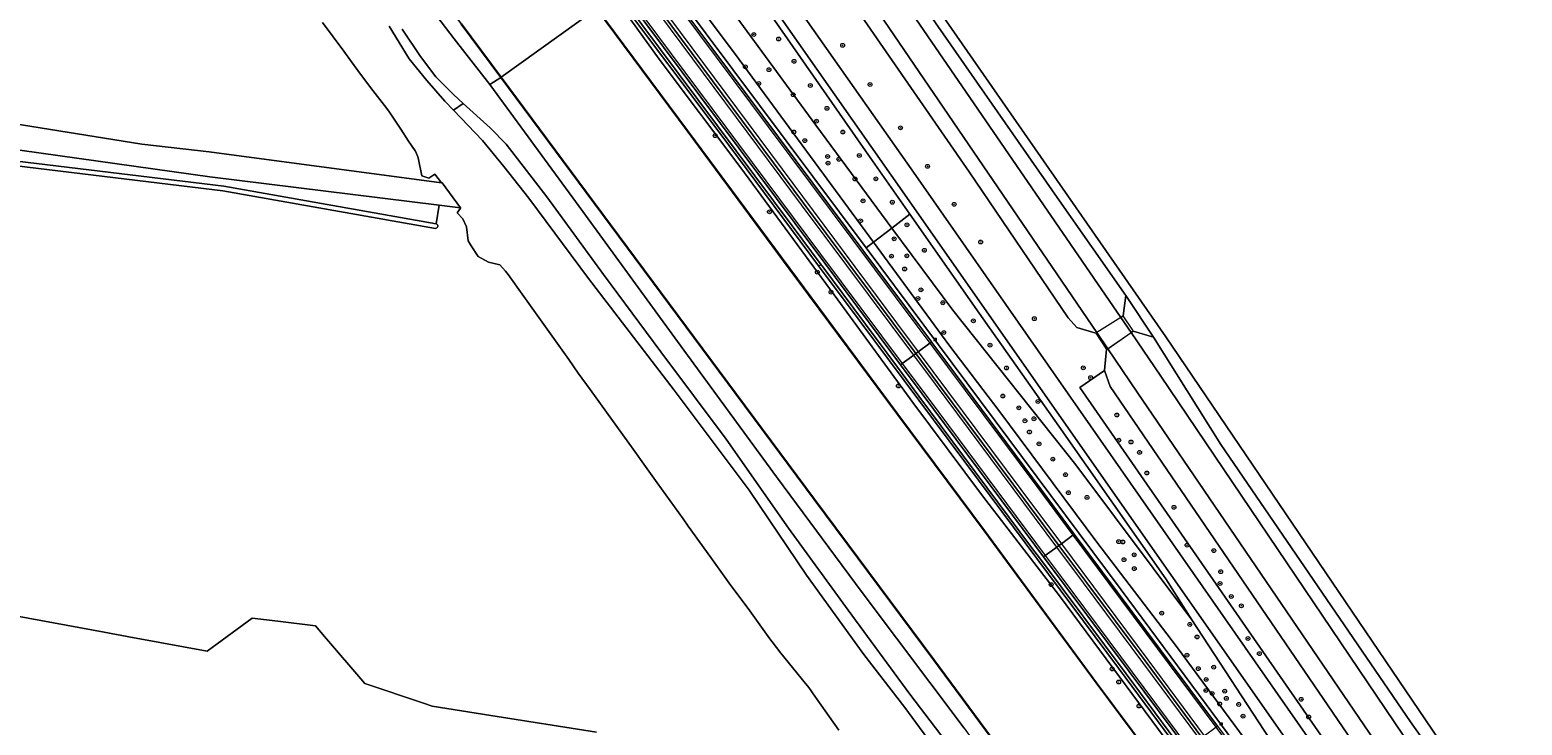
# Model space of a CAD drawing. Header units: metres. Extents: x 168032 to 180145, y 382923 to 399665.
# Tile 273 of 293: x 169971 to 170283, y 396885 to 397030. Entities that reach past the tile are written whole.
import ezdxf
from ezdxf.enums import TextEntityAlignment as Align

# ---------------------------------------------------------------- set-up
doc = ezdxf.new("R2010")
doc.units = ezdxf.units.M
doc.linetypes.add('VW-3-3_STREEP', pattern=[6, 3, -3])
doc.layers.get('0').update_dxf_attribs({"color": 8, "lineweight": 18})
for name, color, linetype, lineweight in [('B-WE-GK-BESCHOEIING-G', 8, 'GK-BESCHOEIING', 18), ('B-WE-GK-BESCHOEIING_DAMWAND-G', 8, 'GK-BESCHOEIING', 18), ('B-WE-GK-KADEMUUR-GV', 8, 'Continuous', 18), ('B-WE-GR-BEPLANTING_CULTUUR_BOSPLANTSOEN-GV', 8, 'Continuous', 18), ('B-WE-GR-BEPLANTING_CULTUUR_VASTE PLANTENVAK-GV', 8, 'Continuous', 18), ('B-WE-GR-BOOM-S', 8, 'Continuous', 18), ('B-WE-GR-BOS_GEMENGD-GV', 8, 'Continuous', 18), ('B-WE-GR-BOS_LOOF-GV', 8, 'Continuous', 18), ('B-WE-GR-BOUWLAND-GV', 8, 'Continuous', 18), ('B-WE-GR-GRAS-GV', 8, 'Continuous', 18), ('B-WE-GR-GROENVOORZIENING-GV', 8, 'Continuous', 18), ('B-WE-GR-HOUTWAL-GV', 8, 'Continuous', 18), ('B-WE-GW-TALUD_KRUIN-G', 8, 'Continuous', 18), ('B-WE-IE-MEUBILAIR_WEGMEUBILAIR-G', 8, 'Continuous', 18), ('B-WE-IE-MEUBILAIR_WEGMEUBILAIR_PAAL-S', 8, 'Continuous', 18), ('B-WE-IE-TERREINAFSCHEIDING_KUNSTMATIG_MUUR-GV', 8, 'Continuous', 18), ('B-WE-KW-KUNSTWERK_DEK-GV', 8, 'Continuous', 18), ('B-WE-OG-WATER-GV', 8, 'Continuous', 18), ('B-WE-OG-WATER_GREPPEL-GV', 8, 'Continuous', 18), ('B-WE-OG-WATER_RIVIER-GV', 8, 'Continuous', 18), ('B-WE-OG-WATER_SLOOT-GV', 8, 'Continuous', 18), ('B-WE-OG-WEG-GV', 8, 'Continuous', 18), ('B-WE-VH-ONVERHARD-GV', 8, 'Continuous', 18), ('B-WE-VH-VERHARDING_ASFALT-GV', 8, 'Continuous', 18), ('B-WE-VH-VERHARDING_FUNDERING_ZAND-GV', 8, 'Continuous', 18), ('B-WE-VH-VERHARDING_GRASBETONSTEEN-GV', 8, 'Continuous', 18), ('B-WE-VW-MARKERING_LANGS_STREEP_33-G', 8, 'VW-3-3_STREEP', 13), ('B-WE-VW-MARKERING_LANGS_STREEP_DOORGETROKKEN_3X015-G', 8, 'Continuous', 13), ('B-WE-VW-MARKERING_PICTOGRAM-G', 8, 'Continuous', 18)]:
    doc.layers.add(name, color=color, linetype=linetype, lineweight=lineweight)
doc.styles.add('NLCS-ISO', font='NLCS-ISO.ttf')
doc.linetypes.add('GK-BESCHOEIING', pattern='A,30,-5,[1,NLCS.SHX,S=1,R=0,X=0,Y=0],-5', length=40)

# ---------------------------------------------------------------- blocks, each defined once
blk = doc.blocks.new('SIE-WEG_PAAL_HECTOMETERPAAL-SO')
at = {"color": 0, "linetype": 'ByBlock', "lineweight": 18}
blk.add_lwpolyline([(-1.44375, -0.94375), (1.44375, -0.94375), (1.44375, 0.94375), (-1.44375, 0.94375)], close=True, dxfattribs=at)
at = {"color": 0, "linetype": 'ByBlock', "lineweight": 18, "style": 'NLCS-ISO'}
blk.add_text('hm', height=1.5, dxfattribs=at).set_placement((0, 0), align=Align.MIDDLE_CENTER)
at = {"style": 'NLCS-ISO'}
blk.add_attdef('WAARDE', (2.13125, -1.69375), '', height=1.5, dxfattribs=at)
blk = doc.blocks.new('SGR-BOOM_01-SO')
at = {"linetype": 'ByBlock', "lineweight": 18}
h = blk.add_hatch(color=0, dxfattribs=at)
h.dxf.hatch_style = 1
edge = h.paths.add_edge_path()
edge.add_arc((0, 0), 0.25, 0, 360)
at = {"color": 0, "linetype": 'ByBlock', "lineweight": 18}
for radius in [2, 0.25]:
    blk.add_circle((0, 0), radius, dxfattribs=at)

msp = doc.modelspace()

# ---------------------------------------------------------------- linework, layer by layer
at = {"layer": 'B-WE-GK-BESCHOEIING-G', "flags": 128}
for points in [[(170761.256, 396242.915), (170742.784, 396266.373), (170697.188, 396324.768), (170687.82, 396336.027), (170681.177, 396343.274), (170613.925, 396411.776), (170546.045, 396480.646), (170526.631, 396501.45), (170515.036, 396515.55), (170483.837, 396556.222), (170424.613, 396634.814), (170399.351, 396668.417), (170368.538, 396713.447), (170311.459, 396795.478), (170257.694, 396873.505), (170202.804, 396954.066), (170196.64, 396963.095), (170194.348, 396966.453), (170148.93, 397032.986), (170093.519, 397112.891), (170037.638, 397192.649), (169983.436, 397270.32), (169928.976, 397348.243)], [(170710.879, 396316.329), (170702.024, 396327.497), (170692.67, 396338.592), (170684.352, 396347.19), (170617.328, 396415.192), (170617.286, 396415.193), (170549.484, 396484.215), (170526.846, 396509.239), (170514.173, 396525.611), (170488.242, 396559.65), (170428.74, 396637.905), (170403.898, 396671.911), (170373.225, 396717.171), (170316.617, 396798.77), (170262.116, 396876.878), (170207.732, 396957.387), (170201.515, 396966.452), (170199.341, 396969.623), (170153.335, 397036.709), (170098.071, 397116.262), (170042.533, 397196.271), (169988.354, 397274.069)]]:
    msp.add_lwpolyline(points, dxfattribs=at)
at = {"layer": 'B-WE-GK-BESCHOEIING_DAMWAND-G', "flags": 128}
msp.add_lwpolyline([(170089.906, 397034), (170108.784, 397008.623), (170130.157, 396979.831), (170152.779, 396949.387), (170170.827, 396925.134), (170194.23, 396893.374), (170220.114, 396858.747), (170242.939, 396828.09), (170268.242, 396793.983), (170293.108, 396760.525), (170312.094, 396734.892)], dxfattribs=at)
at = {"layer": 'B-WE-GK-KADEMUUR-GV', "flags": 128}
for points in [[(170069.956, 397019.791), (170061.667, 397030.888), (170046.598, 397051.159), (170032.336, 397070.515), (170019.928, 397087.153), (170011.149, 397098.965), (170010.607, 397099.7), (170010.527, 397099.64), (170010.709, 397099.375), (170011.623, 397098.147), (170019.848, 397087.093), (170032.256, 397070.455), (170046.518, 397051.099), (170061.587, 397030.828), (170069.876, 397019.731)], [(170213.18, 396826.993), (170213.176, 396827.047), (170210.361, 396830.812), (170205.782, 396836.934), (170182.063, 396868.858), (170160.291, 396898.211), (170135.368, 396931.704), (170117.296, 396956.022), (170089.375, 396993.609), (170069.956, 397019.791), (170069.876, 397019.731), (170089.295, 396993.549), (170117.216, 396955.962), (170135.288, 396931.644), (170160.211, 396898.151), (170181.983, 396868.798), (170205.702, 396836.874), (170210.281, 396830.752), (170213.096, 396826.987)]]:
    msp.add_lwpolyline(points, close=True, dxfattribs=at)
at = {"layer": 'B-WE-GR-BEPLANTING_CULTUUR_BOSPLANTSOEN-GV', "flags": 128}
msp.add_lwpolyline([(170214.236, 396906.497), (170189.992, 396938.838), (170164.278, 396971.125), (170151.554, 396988.29), (170147.71, 396985.332), (170161.926, 396966.004), (170163.665, 396963.641), (170173.895, 396950.192), (170194.337, 396922.716), (170211.01, 396900.973), (170251.668, 396845.957), (170269.548, 396822.196), (170272.934, 396817.568), (170288.761, 396795.939), (170289.235, 396795.291), (170292.426, 396791.635), (170295.478, 396788.705), (170299.618, 396784.599), (170296.951, 396790.357), (170292.724, 396794.913), (170289.087, 396800.092), (170275.978, 396818.183), (170254.437, 396847.912), (170231.665, 396879.801)], close=True, dxfattribs=at)
at = {"layer": 'B-WE-GR-BEPLANTING_CULTUUR_VASTE PLANTENVAK-GV', "flags": 128}
msp.add_lwpolyline([(170086.621, 397137.36), (170186.529, 396993.968), (170200.408, 396974.219), (170200.416, 396974.208), (170206.166, 396965.495), (170220.235, 396943.132), (170259.892, 396885.237), (170314.201, 396808.601), (170316.709, 396808.328), (170310.326, 396816.992), (170282.902, 396857.106), (170268.615, 396877.426), (170208.766, 396965.572), (170170.663, 397020.299), (170128.33, 397081.22)], dxfattribs=at)
at = {"layer": 'B-WE-GR-BOS_GEMENGD-GV', "flags": 128}
for points in [[(169932.828, 397015.741), (169994.831, 397005.8), (170008.931, 397004.174), (170057.456, 396997.737), (170056.075, 396999.509), (170054.779, 396998.713), (170053.365, 396999.178), (170052.552, 397002.954), (170052.489, 397003.115), (170052.002, 397004.351), (170051.974, 397004.392), (170050.58, 397006.443), (170048.988, 397008.915), (170046.563, 397012.455), (170046.042, 397013.216), (170042.63, 397017.593), (170039.996, 397021.175), (170038.683, 397022.966), (170037.042, 397025.205), (170032.605, 397031.165)], [(170056.193, 396988.191), (170011.809, 396996.051), (169964.014, 397001.813), (169947.161, 397004.145), (169933.261, 397006.936), (169890.411, 397016.01), (169877.811, 397018.478)], [(170140.448, 396883.484), (170135.576, 396890.406), (170134.191, 396892.381), (170133.55, 396893.162), (170133.49, 396893.234), (170128.313, 396899.532), (170126.514, 396901.956), (170126.057, 396902.586), (170121.847, 396908.38), (170120.067, 396910.8), (170117.931, 396913.704), (170113.751, 396919.514), (170109.02, 396926.097), (170107.945, 396927.588), (170102.522, 396935.114), (170100.073, 396938.506), (170097.463, 396942.12), (170088.479, 396954.623), (170086.036, 396958.023), (170084.038, 396960.838), (170074.691, 396974.004), (170071.368, 396978.618), (170070.796, 396979.274), (170069.653, 396980.587), (170067.261, 396981.158), (170065.124, 396982.323), (170063.67, 396984.599), (170063.028, 396985.603), (170062.668, 396988.567), (170061.927, 396990.239), (170060.717, 396991.465), (170061.448, 396992.436), (170061.404, 396992.497), (170056.942, 396993.051), (170056.367, 396989.175)], [(169953.28, 396910.128), (169986.968, 396903.946), (169993.246, 396902.794), (169993.691, 396902.712), (170008.508, 396899.96), (170017.874, 396906.879), (170023.249, 396906.234), (170031.103, 396905.292), (170033.046, 396903.025), (170041.422, 396893.253), (170053.676, 396889.141), (170055.498, 396888.53), (170067.763, 396886.571), (170089.825, 396883.046)]]:
    msp.add_lwpolyline(points, dxfattribs=at)
at = {"layer": 'B-WE-GR-BOS_GEMENGD-GV'}
msp.add_lwpolyline([(170056.367, 396989.175, -0.7844637), (170056.193, 396988.191)], format="xyb", dxfattribs=at)
at = {"layer": 'B-WE-GR-BOS_LOOF-GV', "flags": 128}
for points in [[(170166.651, 396883.92), (170145.304, 396912.193), (170127.451, 396936.332), (170106.786, 396964.59), (170087.002, 396991.718), (170067.533, 397018.269), (170060.132, 397027.772), (170033.767, 397062.188)], [(170032.605, 397031.165), (170037.042, 397025.205), (170038.683, 397022.966), (170039.996, 397021.175), (170042.63, 397017.593), (170046.042, 397013.216), (170046.563, 397012.455), (170048.988, 397008.915), (170050.58, 397006.443), (170051.974, 397004.392), (170052.002, 397004.351), (170052.489, 397003.115), (170052.552, 397002.954), (170053.365, 396999.178), (170054.779, 396998.713), (170056.075, 396999.509), (170057.456, 396997.737), (170057.58, 396997.731), (170061.404, 396992.497), (170061.448, 396992.436), (170060.717, 396991.465), (170061.927, 396990.239), (170062.668, 396988.567), (170063.028, 396985.603), (170063.67, 396984.599), (170065.124, 396982.323), (170067.261, 396981.158), (170069.653, 396980.587), (170070.796, 396979.274), (170071.368, 396978.618), (170074.691, 396974.004), (170084.038, 396960.838), (170086.036, 396958.023), (170088.479, 396954.623), (170097.463, 396942.12), (170100.073, 396938.506), (170102.522, 396935.114), (170107.945, 396927.588), (170109.02, 396926.097), (170113.751, 396919.514), (170117.931, 396913.704), (170120.067, 396910.8), (170121.847, 396908.38), (170126.057, 396902.586), (170126.514, 396901.956), (170128.313, 396899.532), (170133.49, 396893.234), (170133.55, 396893.162), (170134.191, 396892.381), (170135.576, 396890.406), (170140.448, 396883.484)], [(170161.381, 396878.545), (170154.222, 396888.215), (170145.708, 396899.266), (170133.689, 396915.849), (170121.758, 396933.577), (170106.047, 396954.465), (170088.176, 396977.735), (170075.708, 396994.505), (170070.485, 397001.145), (170066.001, 397006.547), (170059.985, 397012.92), (170058.172, 397014.753), (170054.359, 397019.046), (170050.73, 397023.579), (170046.509, 397030.384)], [(170049.232, 397029.792), (170053.042, 397024.089), (170056.292, 397019.872), (170059.966, 397016.129), (170061.999, 397014.288), (170067.624, 397009.217), (170070.987, 397005.773), (170079.488, 396994.812), (170091.275, 396978.572), (170103.275, 396962.441), (170116.892, 396944.24), (170129.922, 396925.64), (170142.417, 396908.553), (170155.269, 396891.033), (170167.132, 396875.522)]]:
    msp.add_lwpolyline(points, dxfattribs=at)
at = {"layer": 'B-WE-GR-BOUWLAND-GV', "flags": 128}
msp.add_lwpolyline([(170089.825, 396883.046), (170067.763, 396886.571), (170055.498, 396888.53), (170053.676, 396889.141), (170041.422, 396893.253), (170033.046, 396903.025), (170031.103, 396905.292), (170023.249, 396906.234), (170017.874, 396906.879), (170008.508, 396899.96), (169993.691, 396902.712), (169993.246, 396902.794), (169986.968, 396903.946), (169953.28, 396910.128)], dxfattribs=at)
at = {"layer": 'B-WE-GR-GRAS-GV', "flags": 128}
for points in [[(170128.33, 397081.22), (170170.663, 397020.299), (170208.766, 396965.572), (170268.615, 396877.426), (170282.902, 396857.106), (170310.326, 396816.992), (170316.709, 396808.328)], [(170093.6, 397036.563), (170102.962, 397023.526), (170119.993, 397000.851), (170140.247, 396973.335), (170155.951, 396951.863), (170170.482, 396932.422), (170186.544, 396911.553), (170214.238, 396874.218), (170235.097, 396846.458), (170255.062, 396819.603), (170279.668, 396786.507), (170300.857, 396758.035)], [(170291.615, 396771.478), (170259.504, 396814.838), (170257.144, 396818.025), (170224.909, 396861.333), (170198.909, 396896.398), (170169.665, 396935.642), (170144.685, 396969.064), (170136.231, 396980.401), (170115.646, 397008.003), (170094.02, 397036.877)]]:
    msp.add_lwpolyline(points, dxfattribs=at)
for points in [[(170316.282, 396737.987), (170300.857, 396758.035), (170279.668, 396786.507), (170255.062, 396819.603), (170235.097, 396846.458), (170214.238, 396874.218), (170186.544, 396911.553), (170170.482, 396932.422), (170155.951, 396951.863), (170140.247, 396973.335), (170119.993, 397000.851), (170102.962, 397023.526), (170093.6, 397036.563), (170089.914, 397034.073), (170108.824, 397008.653), (170130.197, 396979.861), (170152.819, 396949.417), (170170.867, 396925.164), (170194.27, 396893.404), (170220.154, 396858.777), (170242.979, 396828.12), (170268.282, 396794.013), (170293.148, 396760.555), (170312.134, 396734.922)], [(170200.416, 396974.208), (170200.408, 396974.219), (170199.883, 396969.99), (170199.341, 396969.623), (170201.515, 396966.452), (170201.974, 396966.768), (170206.166, 396965.495)]]:
    msp.add_lwpolyline(points, close=True, dxfattribs=at)
at = {"layer": 'B-WE-GR-GROENVOORZIENING-GV', "flags": 128}
msp.add_lwpolyline([(170033.767, 397062.188), (170060.132, 397027.772), (170067.533, 397018.269), (170069.876, 397019.731), (170061.587, 397030.828)], dxfattribs=at)
msp.add_lwpolyline([(170206.88, 396828.653), (170209.27, 396826.243), (170211.437, 396824.004), (170212.017, 396825.046), (170213.096, 396826.987), (170210.281, 396830.752), (170205.702, 396836.874), (170181.983, 396868.798), (170160.211, 396898.151), (170135.288, 396931.644), (170117.216, 396955.962), (170089.295, 396993.549), (170069.876, 397019.731), (170067.533, 397018.269), (170087.002, 396991.718), (170106.786, 396964.59), (170127.451, 396936.332), (170145.304, 396912.193), (170166.651, 396883.92), (170187.137, 396855.161)], close=True, dxfattribs=at)
at = {"layer": 'B-WE-GR-HOUTWAL-GV', "flags": 128}
msp.add_lwpolyline([(170197.129, 396955.238), (170195.93, 396958.546), (170190.816, 396955), (170300.015, 396797.662), (170307.248, 396793.201), (170308.168, 396792.696), (170255.572, 396869.712)], close=True, dxfattribs=at)
at = {"layer": 'B-WE-GW-TALUD_KRUIN-G', "flags": 128}
for points in [[(169840.105, 397322.683), (169852.799, 397305.086), (169872.861, 397278.496), (169893.953, 397249.388), (169915.387, 397221.342), (169932.319, 397199.426), (169948.967, 397177.131), (169972.958, 397143.964), (169989.491, 397120.719), (170000, 397106.858), (170003.882, 397101.738), (170033.767, 397062.188), (170060.132, 397027.772), (170067.533, 397018.269)], [(170316.282, 396737.987), (170300.857, 396758.035), (170279.668, 396786.507), (170255.062, 396819.603), (170235.097, 396846.458), (170214.238, 396874.218), (170186.544, 396911.553), (170170.482, 396932.422), (170155.951, 396951.863), (170140.247, 396973.335), (170119.993, 397000.851), (170102.962, 397023.526), (170093.6, 397036.563)], [(170067.533, 397018.269), (170087.002, 396991.718), (170106.786, 396964.59), (170127.451, 396936.332), (170145.304, 396912.193), (170166.651, 396883.92), (170187.137, 396855.161), (170206.88, 396828.653), (170209.27, 396826.243), (170211.437, 396824.004)]]:
    msp.add_lwpolyline(points, dxfattribs=at)
at = {"layer": 'B-WE-IE-MEUBILAIR_WEGMEUBILAIR-G', "flags": 128}
msp.add_lwpolyline([(170367.583, 396669.264), (170316.203, 396738.396), (170291.615, 396771.478), (170259.504, 396814.838), (170257.144, 396818.025), (170224.909, 396861.333), (170198.909, 396896.398), (170169.665, 396935.642), (170144.685, 396969.064), (170136.231, 396980.401), (170115.646, 397008.003), (170087.317, 397045.827), (170060.052, 397082.35), (170039.685, 397109.694), (170038.788, 397110.901), (170017.166, 397139.882), (169999.218, 397163.927), (169977.888, 397192.504), (169937.98, 397245.99)], dxfattribs=at)
at = {"layer": 'B-WE-IE-TERREINAFSCHEIDING_KUNSTMATIG_MUUR-GV', "flags": 128}
msp.add_lwpolyline([(170312.054, 396734.862), (170312.134, 396734.922), (170293.148, 396760.555), (170268.282, 396794.013), (170242.979, 396828.12), (170220.154, 396858.777), (170194.27, 396893.404), (170170.867, 396925.164), (170152.819, 396949.417), (170130.197, 396979.861), (170108.824, 397008.653), (170089.914, 397034.073), (170089.834, 397034.013), (170108.744, 397008.593), (170130.117, 396979.801), (170152.739, 396949.357), (170170.787, 396925.104), (170194.19, 396893.344), (170220.074, 396858.717), (170242.899, 396828.06), (170268.202, 396793.953), (170293.068, 396760.495)], close=True, dxfattribs=at)
at = {"layer": 'B-WE-KW-KUNSTWERK_DEK-GV', "flags": 128}
msp.add_lwpolyline([(170201.974, 396966.768), (170201.85, 396966.94), (170199.883, 396969.99), (170199.341, 396969.623), (170194.348, 396966.453), (170194.166, 396966.338), (170196.367, 396962.907), (170196.64, 396963.095), (170201.515, 396966.452)], close=True, dxfattribs=at)
at = {"layer": 'B-WE-OG-WATER-GV', "flags": 128}
for points in [[(170061.667, 397030.888), (170069.956, 397019.791), (170089.834, 397034.013)], [(170220.074, 396858.717), (170194.19, 396893.344), (170170.787, 396925.104), (170152.739, 396949.357), (170130.117, 396979.801), (170108.744, 397008.593), (170089.834, 397034.013), (170069.956, 397019.791), (170089.375, 396993.609), (170117.296, 396956.022), (170135.368, 396931.704), (170160.291, 396898.211), (170182.063, 396868.858)]]:
    msp.add_lwpolyline(points, dxfattribs=at)
at = {"layer": 'B-WE-OG-WATER_GREPPEL-GV', "flags": 128}
msp.add_lwpolyline([(169921.071, 397017.968), (169871.361, 397027.385), (169871.117, 397027.435), (169868.122, 397023.721), (169868.332, 397023.678), (169868.348, 397023.675), (169870.373, 397023.263), (169874.324, 397022.459), (169934.095, 397009.482), (170009.053, 396998.995), (170056.942, 396993.051), (170061.404, 396992.497), (170057.58, 396997.731), (170057.456, 396997.737), (170008.931, 397004.174), (169994.831, 397005.8), (169932.828, 397015.741)], close=True, dxfattribs=at)
at = {"layer": 'B-WE-OG-WATER_RIVIER-GV', "flags": 128}
for points in [[(169928.976, 397348.243), (169983.436, 397270.32), (170037.638, 397192.649), (170093.519, 397112.891), (170148.93, 397032.986), (170194.348, 396966.453), (170196.64, 396963.095), (170202.804, 396954.066), (170257.694, 396873.505), (170311.459, 396795.478), (170368.538, 396713.447)], [(170373.225, 396717.171), (170316.617, 396798.77), (170262.116, 396876.878), (170207.732, 396957.387), (170201.515, 396966.452), (170199.341, 396969.623), (170153.335, 397036.709), (170098.071, 397116.262), (170042.533, 397196.271), (169988.354, 397274.069), (169989.549, 397274.982), (169979.232, 397289.647), (169959.767, 397317.641)]]:
    msp.add_lwpolyline(points, dxfattribs=at)
at = {"layer": 'B-WE-OG-WATER_SLOOT-GV', "flags": 128}
for points in [[(169986.231, 397281.33), (169974.267, 397298.427), (169955.942, 397324.901), (169930.2, 397361.779), (169907.2, 397394.263), (169906.177, 397394.911), (169904.834, 397394.924), (169905.936, 397394.053), (169908.452, 397390.945), (169929.817, 397360.185), (169946.273, 397336.73), (169959.767, 397317.641), (169979.232, 397289.647), (169989.549, 397274.982), (169988.354, 397274.069), (170042.533, 397196.271), (170098.071, 397116.262), (170153.335, 397036.709), (170199.341, 396969.623), (170199.883, 396969.99), (170200.408, 396974.219), (170186.529, 396993.968), (170086.621, 397137.36)], [(169928.976, 397348.243), (169928.401, 397347.843), (169916.923, 397364.109), (169899.882, 397389.696), (169898.936, 397390.774), (169898.574, 397389.469), (169898.981, 397387.486), (169911.598, 397369.276), (169956.295, 397306.226), (169973.562, 397280.53), (170167.705, 397000), (170188.345, 396969.551), (170190.152, 396967.528), (170194.166, 396966.338), (170194.348, 396966.453), (170148.93, 397032.986), (170093.519, 397112.891), (170037.638, 397192.649), (169983.436, 397270.32)]]:
    msp.add_lwpolyline(points, close=True, dxfattribs=at)
for points in [[(170405.756, 396677.379), (170366.242, 396733.463), (170350.707, 396755.942), (170334.283, 396781.392), (170333.925, 396781.922), (170329.919, 396787.843), (170329.456, 396788.437), (170318.891, 396801.983), (170314.201, 396808.601), (170259.892, 396885.237), (170220.235, 396943.132), (170206.166, 396965.495), (170201.974, 396966.768), (170201.515, 396966.452), (170207.732, 396957.387), (170262.116, 396876.878), (170316.617, 396798.77), (170373.225, 396717.171)], [(170368.538, 396713.447), (170311.459, 396795.478), (170257.694, 396873.505), (170202.804, 396954.066), (170196.64, 396963.095), (170196.367, 396962.907), (170196.229, 396961.525), (170195.93, 396958.546), (170197.129, 396955.238), (170255.572, 396869.712), (170308.168, 396792.696), (170308.804, 396791.764), (170308.882, 396791.649), (170313.014, 396785.606), (170313.095, 396785.487), (170313.389, 396785.056), (170317.087, 396780.045), (170320.932, 396774.835), (170331.985, 396759.86), (170339.125, 396749.967), (170347.152, 396738.553), (170357.173, 396724.202), (170364.539, 396713.555)]]:
    msp.add_lwpolyline(points, dxfattribs=at)
at = {"layer": 'B-WE-OG-WEG-GV', "flags": 128}
for points in [[(169924.057, 397284.085), (169923.392, 397283.411), (169875.574, 397347.592), (169871.625, 397353.068), (169839.721, 397395.712), (169839.566, 397395.919), (169839.135, 397395.597), (169858.308, 397369.875), (169890.274, 397327.118), (169934.445, 397267.8), (169976.385, 397211.615), (169980.998, 397205.422), (170027.019, 397143.644), (170059.477, 397100.24), (170096.037, 397051.238), (170146.171, 396984.148), (170147.71, 396985.332), (170119.644, 397023.488), (170094.432, 397057.194), (170046.554, 397119.924), (169991.076, 397194.742), (169966.418, 397228.485), (169939.459, 397263.64)], [(169999.757, 397164.125), (169999.218, 397163.927), (170017.166, 397139.882), (170038.788, 397110.901), (170039.685, 397109.694), (170060.052, 397082.35), (170087.317, 397045.827), (170094.02, 397036.877), (170115.646, 397008.003), (170136.231, 396980.401), (170136.766, 396980.634), (170130.702, 396988.77), (170095.379, 397036.057), (170092.905, 397039.371), (170066.243, 397075.077), (170040.267, 397109.819), (170033.052, 397119.487), (170011.087, 397148.917), (169999.898, 397163.936)], [(170009.053, 396998.995), (169934.095, 397009.482), (169874.324, 397022.459), (169870.373, 397023.263), (169868.348, 397023.675), (169868.332, 397023.678), (169868.122, 397023.721), (169866.307, 397021.885), (169868.394, 397020.801), (169871.491, 397020.526), (169877.988, 397019.462), (169890.61, 397016.99), (169933.463, 397007.915), (169947.328, 397005.131), (169964.142, 397002.805), (170011.956, 396997.041), (170056.367, 396989.175), (170056.942, 396993.051)], [(170155.295, 396991.169), (170151.554, 396988.29), (170164.278, 396971.125), (170189.992, 396938.838), (170214.236, 396906.497), (170208.764, 396915.105), (170186.443, 396946.97), (170169.799, 396970.496)], [(170147.71, 396985.332), (170146.171, 396984.148), (170167.204, 396956), (170199.467, 396912.793), (170270.495, 396817.075), (170287.088, 396794.714), (170287.664, 396795.136), (170288.761, 396795.939), (170272.934, 396817.568), (170269.548, 396822.196), (170251.668, 396845.957), (170211.01, 396900.973), (170194.337, 396922.716), (170173.895, 396950.192), (170163.665, 396963.641), (170161.926, 396966.004)], [(170136.766, 396980.634), (170136.231, 396980.401), (170144.685, 396969.064), (170169.665, 396935.642), (170198.909, 396896.398), (170224.909, 396861.333), (170257.144, 396818.025), (170259.504, 396814.838), (170260.098, 396814.964), (170254.194, 396822.93), (170227.472, 396858.918), (170212.484, 396879.094), (170200.473, 396895.261), (170182.59, 396919.17), (170180.743, 396921.64), (170157.207, 396953.206), (170152.703, 396959.249), (170136.878, 396980.483)]]:
    msp.add_lwpolyline(points, close=True, dxfattribs=at)
for points in [[(170308.804, 396791.764), (170307.03, 396792.75), (170307.248, 396793.201), (170300.015, 396797.662), (170190.816, 396955), (170195.93, 396958.546), (170196.229, 396961.525), (170196.367, 396962.907), (170196.64, 396963.095), (170194.348, 396966.453), (170194.166, 396966.338), (170190.152, 396967.528), (170188.345, 396969.551), (170167.705, 397000), (169973.562, 397280.53), (169956.295, 397306.226), (169911.598, 397369.276), (169898.981, 397387.486), (169898.574, 397389.469), (169898.936, 397390.774)], [(169966.418, 397228.485), (169991.076, 397194.742), (170046.554, 397119.924), (170094.432, 397057.194), (170119.644, 397023.488), (170147.71, 396985.332), (170151.554, 396988.29), (170135.641, 397009.759), (170108.472, 397046.838), (170068.445, 397097.794), (170051.22, 397120.041), (170030.09, 397147.451), (170003.66, 397182.953), (169977.409, 397218.068), (169950.837, 397253.811)], [(169993.457, 397231.333), (169996.687, 397226.735), (170020.526, 397192.796), (170088.33, 397096.26), (170156.058, 396999.93), (170296.726, 396798.548), (170297.276, 396797.76)], [(170294.189, 396795.498), (170155.163, 396993.968), (170085.012, 397093.93), (170017.275, 397190.357), (169993.406, 397224.335), (169990.282, 397228.782)], [(170108.472, 397046.838), (170135.641, 397009.759), (170151.554, 396988.29), (170155.295, 396991.169), (170146.015, 397004.396), (170125.396, 397033.978)], [(170125.396, 397033.978), (170146.015, 397004.396), (170155.295, 396991.169), (170169.799, 396970.496), (170186.443, 396946.97), (170208.764, 396915.105), (170214.236, 396906.497), (170231.665, 396879.801), (170254.437, 396847.912), (170275.978, 396818.183), (170289.087, 396800.092), (170292.724, 396794.913), (170296.951, 396790.357), (170299.618, 396784.599), (170303.434, 396782.917), (170309.304, 396781.893), (170315.148, 396778.387), (170317.087, 396780.045), (170313.389, 396785.056), (170311.638, 396784.646), (170311.47, 396785.262), (170313.014, 396785.606), (170309.886, 396785.998)]]:
    msp.add_lwpolyline(points, dxfattribs=at)
at = {"layer": 'B-WE-VH-ONVERHARD-GV', "flags": 128}
msp.add_lwpolyline([(170167.132, 396875.522), (170155.269, 396891.033), (170142.417, 396908.553), (170129.922, 396925.64), (170116.892, 396944.24), (170103.275, 396962.441), (170091.275, 396978.572), (170079.488, 396994.812), (170070.987, 397005.773), (170067.624, 397009.217), (170061.999, 397014.288), (170059.985, 397012.92), (170066.001, 397006.547), (170070.485, 397001.145), (170075.708, 396994.505), (170088.176, 396977.735), (170106.047, 396954.465), (170121.758, 396933.577), (170133.689, 396915.849), (170145.708, 396899.266), (170154.222, 396888.215), (170161.381, 396878.545)], dxfattribs=at)
at = {"layer": 'B-WE-VH-VERHARDING_ASFALT-GV', "flags": 128}
for points in [[(170156.058, 396999.93), (170088.33, 397096.26), (170020.526, 397192.796), (170017.275, 397190.357), (170085.012, 397093.93), (170155.163, 396993.968), (170294.189, 396795.498)], [(170297.276, 396797.76), (170296.726, 396798.548), (170156.058, 396999.93)]]:
    msp.add_lwpolyline(points, dxfattribs=at)
for points in [[(170099.945, 397044.63), (170099.619, 397044.386), (170097.249, 397042.615), (170096.775, 397042.261), (170101.323, 397036.169), (170133.108, 396993.501), (170156.558, 396962.077), (170157.038, 396962.472), (170159.468, 396964.276), (170159.791, 396964.516), (170145.506, 396983.636), (170113.921, 397025.908)], [(170096.775, 397042.261), (170096.318, 397041.92), (170093.903, 397040.116), (170093.546, 397039.849), (170096.02, 397036.536), (170131.344, 396989.248), (170137.52, 396980.961), (170153.345, 396959.727), (170153.695, 396959.983), (170156.098, 396961.741), (170156.558, 396962.077), (170133.108, 396993.501), (170101.323, 397036.169)], [(170159.791, 396964.516), (170159.468, 396964.276), (170157.038, 396962.472), (170156.558, 396962.077), (170161.083, 396956.014), (170186.451, 396922.038), (170186.944, 396922.404), (170189.352, 396924.191), (170189.642, 396924.406), (170182.711, 396933.706), (170163.004, 396960.216), (170159.827, 396964.468)], [(170156.558, 396962.077), (170156.098, 396961.741), (170153.695, 396959.983), (170153.345, 396959.727), (170157.848, 396953.684), (170181.384, 396922.119), (170183.231, 396919.649), (170183.597, 396919.921), (170185.993, 396921.699), (170186.451, 396922.038), (170161.083, 396956.014)], [(170186.451, 396922.038), (170185.993, 396921.699), (170183.597, 396919.921), (170183.231, 396919.649), (170201.115, 396895.739), (170213.126, 396879.571), (170213.485, 396879.837), (170215.861, 396881.6), (170216.319, 396881.939), (170204.448, 396897.938), (170192.042, 396914.55)], [(170189.642, 396924.406), (170189.352, 396924.191), (170186.944, 396922.404), (170186.451, 396922.038), (170192.042, 396914.55), (170204.448, 396897.938), (170216.319, 396881.939), (170216.812, 396882.305), (170219.212, 396884.086), (170219.532, 396884.323), (170207.586, 396900.33)]]:
    msp.add_lwpolyline(points, close=True, dxfattribs=at)
at = {"layer": 'B-WE-VH-VERHARDING_FUNDERING_ZAND-GV', "flags": 128}
for points in [[(170046.509, 397030.384), (170050.73, 397023.579), (170054.359, 397019.046), (170058.172, 397014.753), (170059.985, 397012.92), (170061.999, 397014.288), (170059.966, 397016.129), (170056.292, 397019.872), (170053.042, 397024.089), (170049.232, 397029.792)], [(170056.367, 396989.175), (170011.956, 396997.041), (169964.142, 397002.805), (169947.328, 397005.131), (169933.463, 397007.915), (169890.61, 397016.99), (169877.988, 397019.462), (169871.491, 397020.526), (169868.394, 397020.801), (169866.307, 397021.885), (169868.122, 397023.721), (169865.545, 397024.245)], [(169866.507, 397020.033), (169868.397, 397019.839), (169871.329, 397019.539), (169877.811, 397018.478), (169890.411, 397016.01), (169933.261, 397006.936), (169947.161, 397004.145), (169964.014, 397001.813), (170011.809, 396996.051), (170056.193, 396988.191)]]:
    msp.add_lwpolyline(points, dxfattribs=at)
at = {"layer": 'B-WE-VH-VERHARDING_FUNDERING_ZAND-GV'}
msp.add_lwpolyline([(170056.193, 396988.191, 0.7844637), (170056.367, 396989.175)], format="xyb", dxfattribs=at)
at = {"layer": 'B-WE-VH-VERHARDING_FUNDERING_ZAND-GV', "flags": 128}
msp.add_lwpolyline([(170201.974, 396966.768), (170201.85, 396966.94), (170199.883, 396969.99), (170199.341, 396969.623), (170194.348, 396966.453), (170194.166, 396966.338), (170196.367, 396962.907)], close=True, dxfattribs=at)
at = {"layer": 'B-WE-VH-VERHARDING_GRASBETONSTEEN-GV', "flags": 128}
for points in [[(170099.945, 397044.63), (170113.921, 397025.908), (170145.506, 396983.636), (170159.791, 396964.516), (170159.827, 396964.468), (170163.004, 396960.216), (170182.711, 396933.706), (170189.642, 396924.406), (170207.586, 396900.33), (170219.532, 396884.323), (170231.021, 396868.928), (170265.299, 396822.693), (170269.599, 396816.894), (170279.235, 396803.901), (170286.451, 396794.169), (170287.06, 396794.691), (170287.088, 396794.714), (170270.495, 396817.075), (170199.467, 396912.793), (170167.204, 396956), (170146.171, 396984.148), (170096.037, 397051.238)], [(170095.379, 397036.057), (170130.702, 396988.77), (170136.766, 396980.634), (170136.878, 396980.483), (170152.703, 396959.249), (170157.207, 396953.206), (170180.743, 396921.64), (170182.59, 396919.17), (170200.473, 396895.261), (170212.484, 396879.094)], [(170213.126, 396879.571), (170201.115, 396895.739), (170183.231, 396919.649), (170181.384, 396922.119), (170157.848, 396953.684), (170153.345, 396959.727), (170137.52, 396980.961), (170131.344, 396989.248), (170096.02, 397036.536)]]:
    msp.add_lwpolyline(points, dxfattribs=at)
at = {"layer": 'B-WE-VW-MARKERING_LANGS_STREEP_33-G', "const_width": 0.15, "flags": 128}
for points in [[(168663.566, 398966.886), (168663.81, 398966.56), (168683.85, 398939.574), (168687.432, 398934.773), (168695.741, 398923.634), (168699.311, 398918.865), (168714.149, 398898.866), (168723.248, 398886.636), (168723.682, 398886.053), (168742.75, 398860.403), (168753.118, 398846.445), (168767.915, 398826.525), (168792.24, 398793.869), (168803.712, 398778.624), (168813.371, 398765.968), (168830.183, 398743.936), (168843.488, 398726.745), (168852.649, 398715.025), (168877.24, 398683.884), (168888.579, 398669.651), (168892.719, 398664.47), (168905.625, 398648.318), (168906.641, 398647.047), (168927.897, 398620.319), (168936.737, 398609.262), (168949.567, 398593.214), (168958.627, 398581.408), (168964.598, 398573.497), (168967.397, 398569.764), (168971.082, 398564.85), (168980.716, 398551.889), (168997.466, 398529.481), (169020.107, 398499.13), (169027.204, 398489.639), (169040.743, 398471.536), (169055.497, 398451.74), (169064.014, 398440.301), (169075.759, 398424.518), (169082.66, 398414.941), (169086.679, 398409.348), (169087.311, 398408.468), (169092.79, 398400.638), (169098.778, 398392.051), (169106.428, 398380.731), (169114.846, 398368.191), (169121.749, 398357.562), (169133.195, 398339.355), (169141.533, 398326.011), (169145.725, 398319.301), (169149.518, 398313.332), (169154.381, 398305.894), (169162.28, 398293.82), (169172.849, 398278.255), (169181.899, 398265.168), (169190.992, 398252.297), (169197.693, 398243.037), (169200.047, 398239.783), (169208.094, 398228.624), (169208.928, 398227.502), (169234.512, 398193.198), (169257.271, 398162.637), (169261.584, 398156.846), (169290.08, 398118.618), (169317.014, 398082.462), (169318.161, 398080.923), (169347.085, 398042.016), (169376.591, 398002.446), (169376.738, 398002.249), (169387.316, 397987.87), (169405.092, 397964.157), (169431.093, 397929.085), (169436.401, 397922.002), (169454.996, 397897.188), (169462.891, 397886.418), (169481.262, 397861.858), (169496.183, 397841.843), (169510.418, 397822.748), (169541.436, 397781.099), (169544.236, 397777.323), (169555.897, 397761.614), (169558.309, 397758.365), (169583.433, 397724.619), (169610.915, 397687.701), (169615.6, 397681.412), (169636.811, 397652.94), (169661.863, 397619.325), (169675.414, 397601.121), (169699.118, 397569.28), (169707.001, 397558.756), (169730.636, 397527.013), (169735.107, 397521.017), (169759.476, 397488.338), (169788.453, 397449.474), (169794.886, 397440.863), (169813.184, 397416.368), (169846.164, 397372.145), (169854.679, 397360.703), (169869.635, 397340.607), (169888.976, 397314.746), (169914.022, 397281.158), (169914.469, 397280.558), (169939.822, 397246.505), (169965.388, 397212.257), (169974.243, 397200.401), (169992.585, 397175.838), (170016.232, 397144.17), (170034.08, 397120.254), (170043.871, 397107.135), (170066.82, 397076.416), (170093.903, 397040.116), (170099.716, 397032.324), (170136.639, 396982.806), (170153.695, 396959.983), (170161.325, 396949.774), (170183.597, 396919.921), (170186.927, 396915.458), (170201.768, 396895.572), (170213.485, 396879.837), (170227.432, 396861.106), (170250.932, 396829.4), (170273.171, 396799.402), (170280.372, 396789.69), (170311.618, 396747.553), (170332.654, 396719.212), (170342.266, 396706.261), (170369.994, 396668.866), (170392.219, 396638.887), (170399.965, 396628.439), (170446.363, 396565.937), (170451.819, 396558.585), (170507.845, 396483.096), (170511.435, 396478.26), (170532.772, 396449.523), (170545.638, 396432.139), (170571.007, 396397.972), (170586.183, 396377.533), (170622.215, 396328.908), (170630.602, 396317.647), (170658.825, 396279.748), (170690.197, 396237.381), (170706.119, 396215.879), (170713.852, 396205.474), (170730.677, 396182.821), (170749.618, 396157.277), (170749.786, 396157.05), (170765.931, 396135.308), (170783.952, 396111.136), (170795.393, 396096.255), (170804.923, 396084.278), (170809.65, 396078.605), (170810.613, 396077.489), (170817.941, 396069.001), (170823.912, 396062.46), (170832.116, 396053.815), (170841.517, 396044.402), (170845.278, 396040.768), (170850.273, 396035.941), (170860.435, 396026.758), (170867.773, 396020.427), (170873.441, 396015.72), (170877.137, 396012.705), (170881.628, 396009.164), (170883.666, 396007.579), (170885.828, 396005.898), (170888.017, 396004.135), (170892.16, 396001.068), (170895.983, 395998.282), (170901.608, 395994.19), (170904.467, 395992.185), (170907.159, 395990.312), (170910.575, 395988.028), (170914.084, 395985.696), (170916.921, 395983.855), (170924.126, 395979.278), (170931.247, 395974.933), (170939.669, 395969.992), (170943.679, 395967.677), (170948.077, 395965.225), (170954.15, 395961.955), (170959.149, 395959.255), (170963.48, 395957.059), (170967.805, 395954.88), (170968.365, 395954.605), (170971.255, 395953.183), (170979.619, 395949.224), (170992.329, 395943.677), (170996.413, 395941.934), (171004.533, 395938.605), (171007.746, 395937.293), (171011.116, 395935.986), (171014.497, 395934.704), (171020.635, 395932.461), (171028.566, 395929.684), (171028.606, 395929.671), (171038.896, 395926.327), (171046.631, 395923.895), (171057.694, 395920.724), (171062.665, 395919.423), (171070.829, 395917.286), (171081.369, 395914.755), (171099.481, 395910.816), (171109.782, 395908.686), (171116.95, 395907.326), (171122.191, 395906.488)], [(168872.862, 398744.911), (168867.511, 398740.853), (168866.174, 398739.557), (168865.139, 398738.147), (168863.995, 398736.269), (168863.31, 398734.65), (168862.847, 398733.092), (168862.535, 398730.957), (168862.445, 398729.166), (168862.651, 398727.359), (168863.139, 398725.292), (168863.722, 398723.648), (168864.417, 398722.263), (168865.506, 398720.63), (168865.676, 398720.4), (168871.092, 398712.947), (168892.382, 398684.479), (168906.721, 398665.167), (168908.883, 398662.019), (168912.202, 398657.017), (168913.747, 398654.463), (168915.441, 398651.542), (168916.262, 398650.122), (168919.355, 398643.711), (168919.765, 398642.991), (168920.574, 398641.569), (168922.57, 398638.795), (168935.498, 398622.492), (168942.518, 398613.668), (168945.898, 398609.418), (168953.332, 398600.037), (168960.906, 398590.321), (168972.1, 398575.404), (168973.08, 398574.095), (168995.607, 398544.016), (169018.662, 398513.067), (169032.955, 398493.928), (169041.54, 398482.432), (169062.21, 398454.726), (169068.825, 398445.835), (169076.325, 398435.82), (169082.116, 398427.91), (169092.208, 398413.936), (169092.517, 398413.497), (169098.557, 398404.93), (169103.368, 398397.977), (169105.68, 398394.623), (169110.596, 398387.475), (169114.719, 398381.287), (169118.722, 398375.336), (169125.285, 398365.395), (169132.188, 398354.435), (169140.888, 398340.515), (169147.599, 398329.799), (169147.956, 398329.228), (169158.87, 398312.153), (169166.877, 398299.929), (169171.926, 398292.333), (169177.049, 398284.792), (169180.331, 398279.965), (169188.671, 398267.998), (169199.171, 398253.088), (169203.439, 398247.175), (169206.255, 398243.275), (169214.655, 398231.865), (169248.234, 398186.748), (169262.986, 398166.892), (169268.888, 398158.948), (169290.465, 398130.043), (169313.989, 398098.397), (169322.705, 398086.714), (169323.287, 398085.934), (169335.66, 398069.42), (169370.066, 398023.094), (169377.616, 398013.013), (169382.465, 398006.502), (169391.459, 397994.423), (169399.175, 397984.033), (169435.816, 397934.889), (169442.207, 397926.304), (169470.957, 397887.69), (169501.929, 397846.123), (169503.057, 397844.61), (169549.566, 397782.164), (169561.672, 397765.916), (169581.135, 397739.794), (169602.052, 397711.716), (169621.414, 397685.733), (169625.361, 397680.437), (169647.849, 397650.202), (169672.56, 397616.932), (169681.15, 397605.392), (169694.066, 397588.039), (169714.472, 397560.7), (169740.509, 397525.791), (169740.865, 397525.312), (169765.417, 397492.323), (169790.311, 397458.895), (169800.587, 397445.128), (169812.861, 397428.684), (169833.328, 397401.198), (169855.645, 397371.347), (169860.404, 397364.966), (169874.944, 397345.472), (169904.446, 397305.926), (169920.179, 397284.825), (169939.359, 397259.102), (169973.562, 397213.251), (169979.972, 397204.658), (170018.909, 397152.464), (170039.795, 397124.517), (170045.076, 397117.45), (170072.649, 397080.573), (170099.619, 397044.386), (170100.498, 397043.208), (170125.708, 397009.417), (170156.78, 396967.881), (170159.468, 396964.276), (170159.502, 396964.231), (170181.811, 396934.31), (170189.352, 396924.191), (170207.053, 396900.439), (170219.212, 396884.086), (170249.634, 396843.172), (170278.916, 396803.664), (170287.287, 396792.369), (170317.789, 396751.292), (170335.278, 396727.741), (170338.419, 396723.509), (170346.038, 396713.244), (170372.048, 396678.125), (170375.827, 396673.025), (170397.967, 396643.159), (170402.616, 396636.887), (170436.313, 396591.523), (170457.574, 396562.87), (170472.908, 396542.204), (170511.334, 396490.406), (170517.189, 396482.535), (170538.225, 396454.254), (170572.359, 396408.153), (170576.752, 396402.237), (170615.457, 396350.112), (170636.386, 396321.944), (170646.914, 396307.774), (170684.112, 396257.665), (170695.974, 396241.653), (170710.274, 396222.349), (170735.007, 396189.04), (170755.17, 396161.812), (170755.529, 396161.327), (170774.778, 396135.315), (170793.8, 396109.96), (170808.176, 396091.62), (170816.122, 396082.225), (170819.084, 396078.723), (170826.596, 396069.997), (170831.97, 396064.279), (170837.788, 396058.216), (170845.692, 396050.214), (170850.118, 396045.988), (170852.644, 396043.575), (170861.461, 396035.363), (170872.33, 396025.919), (170884.627, 396015.896), (170885.616, 396015.07), (170888.024, 396013.212), (170890.775, 396011.091), (170897.627, 396005.916), (170902.138, 396002.598), (170907.122, 395999.085), (170910.829, 395996.479), (170916.449, 395992.704), (170921.587, 395989.399), (170926.385, 395986.284), (170932.717, 395982.42), (170937.108, 395979.749), (170940.958, 395977.486), (170945.56, 395974.829), (170950.654, 395971.96), (170953.807, 395970.22), (170958.059, 395967.935), (170963.194, 395965.221), (170967.178, 395963.187), (170971.443, 395961.088), (170971.562, 395961.03), (170974.802, 395959.465), (170978.731, 395957.572), (170982.521, 395955.846), (170987.242, 395953.702), (170991.167, 395951.936), (170994.729, 395950.388), (170998.115, 395948.95), (171006.777, 395945.362), (171015.717, 395941.869), (171019.859, 395940.297), (171024.61, 395938.611), (171030.749, 395936.453), (171030.758, 395936.45), (171039.094, 395933.753), (171049.585, 395930.523), (171054.41, 395929.099), (171061.544, 395927.114), (171064.401, 395926.35), (171064.559, 395926.308), (171066.787, 395925.712), (171070.557, 395924.754), (171075.667, 395923.494), (171078.932, 395922.709), (171084.478, 395921.466), (171092.437, 395919.773), (171097.702, 395918.839), (171101.477, 395918.204), (171105.175, 395917.673), (171109.159, 395917.135), (171113.664, 395916.72), (171120.791, 395916.081), (171122.941, 395915.937)]]:
    msp.add_lwpolyline(points, dxfattribs=at)
at = {"layer": 'B-WE-VW-MARKERING_LANGS_STREEP_DOORGETROKKEN_3X015-G', "const_width": 0.15, "flags": 128}
for points in [[(169938.242, 397255.604), (169972.127, 397210.191), (169977.582, 397202.882), (170016.502, 397150.727), (170037.405, 397122.735), (170047.374, 397109.386), (170054.066, 397100.47), (170080.012, 397065.758), (170097.249, 397042.615), (170102.619, 397035.405), (170128.595, 397000.589), (170152.536, 396968.505), (170157.038, 396962.472), (170178.494, 396933.719), (170186.944, 396922.404), (170205.02, 396898.201), (170216.812, 396882.305), (170276.484, 396801.86), (170326.616, 396734.275), (170335.964, 396721.679), (170368.86, 396677.354)], [(169964.888, 397217.936), (169976.646, 397202.186), (169988.121, 397186.815), (170014.258, 397151.846), (170036.483, 397122.046), (170041.515, 397115.298), (170071.45, 397075.23), (170096.318, 397041.92), (170100.866, 397035.829), (170132.651, 396993.16), (170156.098, 396961.741), (170160.626, 396955.673), (170185.993, 396921.699), (170191.585, 396914.209), (170203.991, 396897.598), (170215.861, 396881.6), (170275.542, 396801.161), (170300.261, 396767.843), (170335.05, 396720.998), (170340.108, 396714.188)]]:
    msp.add_lwpolyline(points, dxfattribs=at)
at = {"layer": 'B-WE-VW-MARKERING_PICTOGRAM-G', "flags": 128}
for points in [[(169939.359, 397259.102), (169973.562, 397213.251), (169979.972, 397204.658), (170018.909, 397152.464), (170039.795, 397124.517), (170045.076, 397117.45), (170072.649, 397080.573), (170099.619, 397044.386), (170100.498, 397043.208), (170125.708, 397009.417), (170156.78, 396967.881), (170159.468, 396964.276), (170159.502, 396964.231), (170181.811, 396934.31), (170189.352, 396924.191), (170207.053, 396900.439), (170219.212, 396884.086), (170249.634, 396843.172), (170278.916, 396803.664), (170287.287, 396792.369), (170317.789, 396751.292), (170335.278, 396727.741), (170338.419, 396723.509), (170346.038, 396713.244)], [(169938.242, 397255.604), (169972.127, 397210.191), (169977.582, 397202.882), (170016.502, 397150.727), (170037.405, 397122.735), (170047.374, 397109.386), (170054.066, 397100.47), (170080.012, 397065.758), (170097.249, 397042.615), (170102.619, 397035.405), (170128.595, 397000.589), (170152.536, 396968.505), (170157.038, 396962.472), (170178.494, 396933.719), (170186.944, 396922.404), (170205.02, 396898.201), (170216.812, 396882.305), (170276.484, 396801.86), (170326.616, 396734.275), (170335.964, 396721.679), (170368.86, 396677.354)], [(170340.108, 396714.188), (170335.05, 396720.998), (170300.261, 396767.843), (170275.542, 396801.161), (170215.861, 396881.6), (170203.991, 396897.598), (170191.585, 396914.209), (170185.993, 396921.699), (170160.626, 396955.673), (170156.098, 396961.741), (170132.651, 396993.16), (170100.866, 397035.829), (170096.318, 397041.92), (170071.45, 397075.23), (170041.515, 397115.298), (170036.483, 397122.046), (170014.258, 397151.846), (169988.121, 397186.815), (169976.646, 397202.186), (169964.888, 397217.936)], [(169965.388, 397212.257), (169974.243, 397200.401), (169992.585, 397175.838), (170016.232, 397144.17), (170034.08, 397120.254), (170043.871, 397107.135), (170066.82, 397076.416), (170093.903, 397040.116), (170099.716, 397032.324), (170136.639, 396982.806), (170153.695, 396959.983), (170161.325, 396949.774), (170183.597, 396919.921), (170186.927, 396915.458), (170201.768, 396895.572), (170213.485, 396879.837), (170227.432, 396861.106), (170250.932, 396829.4), (170273.171, 396799.402), (170280.372, 396789.69), (170311.618, 396747.553), (170332.654, 396719.212), (170342.266, 396706.261)]]:
    msp.add_lwpolyline(points, dxfattribs=at)

# ---------------------------------------------------------------- block references
at = {"layer": 'B-WE-GR-BOOM-S', "xscale": 0.2, "yscale": 0.2, "zscale": 0.2}
for p in [(170122.691, 397028.689), (170127.876, 397027.738), (170141.252, 397026.417), (170120.935, 397021.938), (170125.862, 397021.333), (170131.104, 397023.086), (170123.74, 397018.44), (170146.987, 397018.249), (170130.91, 397016.111), (170134.509, 397018.044), (170137.981, 397013.266), (170135.789, 397010.6), (170153.348, 397009.189), (170114.623, 397007.563), (170131.057, 397008.327), (170133.36, 397006.535), (170141.309, 397008.323), (170138.114, 397003.226), (170140.459, 397002.64), (170144.742, 397003.416), (170138.209, 397001.818), (170158.986, 397001.161), (170143.83, 396998.536), (170148.18, 396998.551), (170145.523, 396993.966), (170151.636, 396993.671), (170164.543, 396993.247), (170125.96, 396991.674), (170145.002, 396989.791), (170154.694, 396988.944), (170152.009, 396986.041), (170170.077, 396985.365), (170151.452, 396982.414), (170154.655, 396982.484), (170158.328, 396983.641), (170135.962, 396979.072), (170154.202, 396979.74), (170138.821, 396974.895), (170157.607, 396975.379), (170156.986, 396973.568), (170162.187, 396972.691), (170168.567, 396968.925), (170181.305, 396969.374), (170162.39, 396966.493), (170172.04, 396963.852), (170175.497, 396959.076), (170191.524, 396959.123), (170193.073, 396957.054), (170152.9, 396955.326), (170174.726, 396953.221), (170178.062, 396950.764), (170182.058, 396952.079), (170179.346, 396948.066), (170181.222, 396948.481), (170198.542, 396949.264), (170180.276, 396945.719), (170198.944, 396944.028), (170201.499, 396943.631), (170182.283, 396943.262), (170203.287, 396941.459), (170185.17, 396940.038), (170204.814, 396937.158), (170187.811, 396936.803), (170188.42, 396933.05), (170192.301, 396932.067), (170210.464, 396930.006), (170198.927, 396922.83), (170199.787, 396922.764), (170213.203, 396922.091), (170200.021, 396919.067), (170202.168, 396920.079), (170218.795, 396920.964), (170202.175, 396917.207), (170220.238, 396916.564), (170184.817, 396913.87), (170220.096, 396914.087), (170222.447, 396911.374), (170224.547, 396909.449), (170207.906, 396907.92), (170213.798, 396905.558), (170215.296, 396902.945), (170225.925, 396902.62), (170213.189, 396899.149), (170218.777, 396896.651), (170228.321, 396899.466), (170197.551, 396896.271), (170198.934, 396893.543), (170215.544, 396896.34), (170217.21, 396894.06), (170217.116, 396891.769), (170218.447, 396891.144), (170221.075, 396891.622), (170203.168, 396888.524), (170220.019, 396888.969), (170221.409, 396890.123), (170223.992, 396888.864), (170237.049, 396889.936), (170224.903, 396886.41), (170238.596, 396886.248)]:
    msp.add_blockref('SGR-BOOM_01-SO', p, dxfattribs=at)
at = {"layer": 'B-WE-IE-MEUBILAIR_WEGMEUBILAIR_PAAL-S', "xscale": 0.2, "yscale": 0.2, "zscale": 0.2}
for p in [(170160.596, 396965.02), (170220.35, 396884.765)]:
    msp.add_blockref('SIE-WEG_PAAL_HECTOMETERPAAL-SO', p, dxfattribs=at)

doc.saveas('drawing.dxf')
